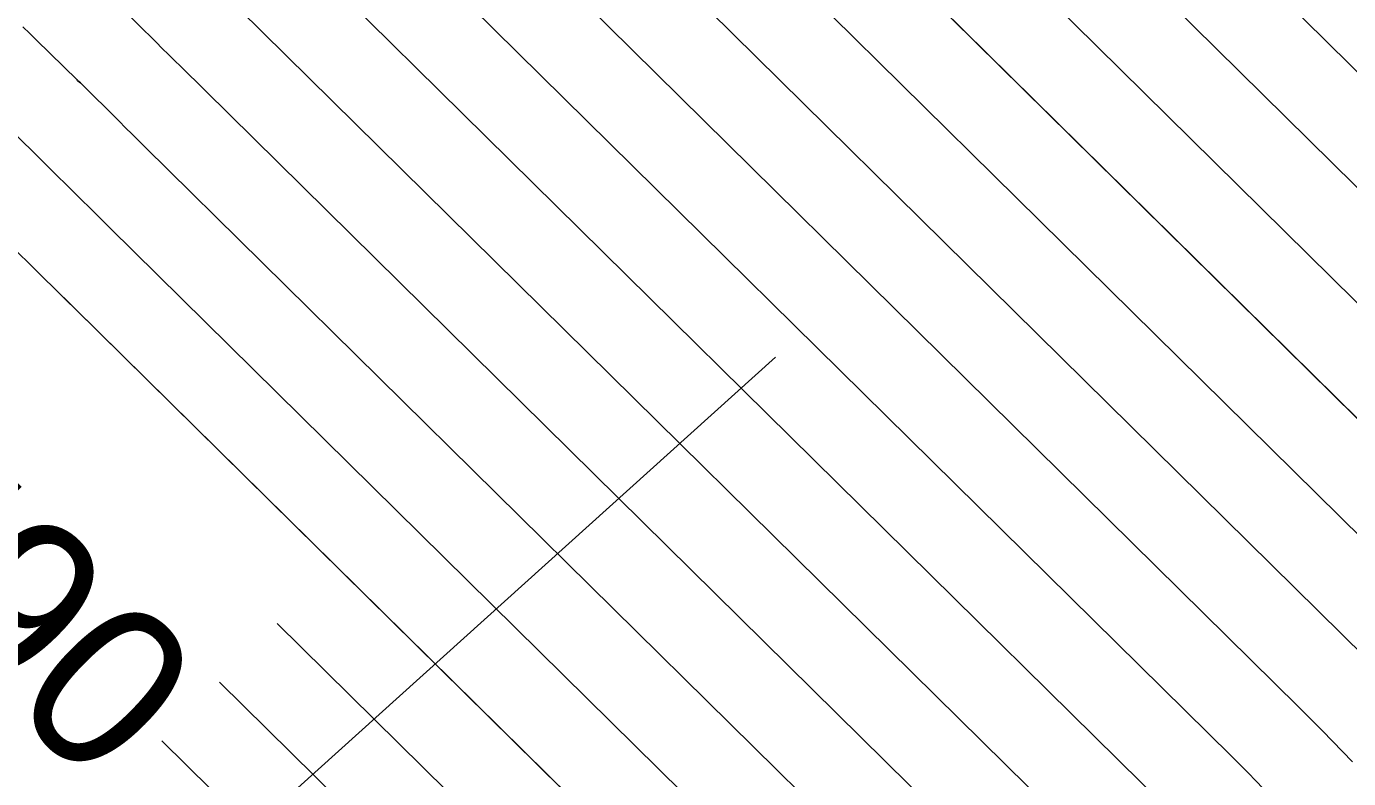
# Model space of a CAD drawing. Extents: x 954385 to 988206, y 1868364 to 1924553.
# Drawn here: x 955929.86 to 955978, y 1923003.59 to 1923030.97 of the extents above; entities that cross this region are included whole.
import ezdxf

# ---------------------------------------------------------------- set-up
doc = ezdxf.new("R2010")
doc.units = 0
for name, color, linetype in [('1', 7, 'Continuous'), ('Ex_Contour Labels', 7, 'Continuous'), ('Ex_Major Contours', 7, 'Continuous'), ('Ex_Minor Contours', 7, 'Continuous'), ('Slopes', 7, 'Continuous')]:
    doc.layers.add(name, color=color, linetype=linetype)

msp = doc.modelspace()

# ---------------------------------------------------------------- linework, layer by layer
at = {"layer": '1'}
for points in [[(955990.777, 1923017.033), (955948.39, 1923058.813)], [(955947.099, 1923055.882), (955988.343, 1923015.228)], [(955945.807, 1923052.951), (955985.908, 1923013.424)], [(955983.474, 1923011.62), (955944.516, 1923050.021)], [(955981.04, 1923009.816), (955943.224, 1923047.09)], [(955941.933, 1923044.159), (955978.606, 1923008.012)], [(955978.136, 1923004.201), (955977.046, 1923005.325), (955976.829, 1923005.548), (955976.611, 1923005.769), (955976.392, 1923005.989), (955976.171, 1923006.207), (955940.642, 1923041.228)], [(955978.567, 1922999.461), (955976.958, 1923001.13), (955976.848, 1923001.243), (955976.737, 1923001.356), (955976.626, 1923001.469), (955976.514, 1923001.581), (955976.066, 1923002.028), (955975.954, 1923002.14), (955975.843, 1923002.253), (955975.732, 1923002.366), (955975.621, 1923002.479), (955974.585, 1923003.548), (955974.375, 1923003.764), (955974.163, 1923003.978), (955973.951, 1923004.191), (955973.737, 1923004.403), (955939.35, 1923038.298)], [(955971.303, 1923002.599), (955938.059, 1923035.367)], [(955936.767, 1923032.436), (955968.868, 1923000.795)], [(955966.434, 1922998.991), (955935.476, 1923029.506), (955935.25, 1923029.728), (955935.025, 1923029.95), (955934.8, 1923030.173), (955934.575, 1923030.395), (955933.242, 1923031.713)], [(955964, 1922997.187), (955934.184, 1923026.575), (955933.946, 1923026.811), (955933.707, 1923027.046), (955933.468, 1923027.282), (955933.23, 1923027.517), (955931.818, 1923028.913), (955931.779, 1923028.951), (955931.73, 1923029), (955931.701, 1923029.028), (955930.224, 1923030.471), (955929.975, 1923030.714), (955929.725, 1923030.958)], [(955961.565, 1922995.382), (955932.893, 1923023.644), (955932.641, 1923023.893), (955932.389, 1923024.142), (955932.137, 1923024.391), (955931.885, 1923024.639), (955930.395, 1923026.113), (955930.353, 1923026.154), (955930.302, 1923026.204), (955930.271, 1923026.235), (955928.711, 1923027.758)], [(955959.131, 1922993.578), (955931.601, 1923020.714), (955931.336, 1923020.975), (955931.07, 1923021.237), (955930.805, 1923021.499), (955930.54, 1923021.762), (955928.971, 1923023.313)], [(955938.986, 1923009.231), (955956.697, 1922991.774)], [(955936.884, 1923007.099), (955954.262, 1922989.97)], [(955934.783, 1923004.967), (955951.828, 1922988.166)]]:
    msp.add_lwpolyline(points, dxfattribs=at)
at = {"layer": 'Ex_Major Contours'}
for points in [[(955988.343, 1923015.229), (955947.099, 1923055.881)], [(955940.642, 1923041.228), (955976.171, 1923006.208), (955976.392, 1923005.989), (955976.611, 1923005.769), (955976.829, 1923005.548), (955977.046, 1923005.325), (955978.136, 1923004.201)], [(955964, 1922997.187), (955934.184, 1923026.575), (955933.945, 1923026.81), (955933.707, 1923027.046), (955933.468, 1923027.282), (955933.23, 1923027.517), (955931.818, 1923028.912), (955931.789, 1923028.941), (955931.72, 1923029.008), (955931.701, 1923029.027), (955930.224, 1923030.47), (955929.975, 1923030.714), (955929.725, 1923030.957)], [(955934.783, 1923004.967), (955951.828, 1922988.166)]]:
    msp.add_lwpolyline(points, dxfattribs=at)
at = {"layer": 'Ex_Minor Contours'}
for points in [[(955948.39, 1923058.812), (955990.777, 1923017.033)], [(955985.909, 1923013.425), (955945.807, 1923052.951)], [(955983.474, 1923011.621), (955944.516, 1923050.02)], [(955981.04, 1923009.816), (955943.224, 1923047.09)], [(955978.606, 1923008.012), (955941.933, 1923044.159)], [(955978.566, 1922999.46), (955976.957, 1923001.129), (955976.847, 1923001.242), (955976.737, 1923001.356), (955976.625, 1923001.468), (955976.514, 1923001.58), (955976.065, 1923002.028), (955975.954, 1923002.14), (955975.842, 1923002.252), (955975.731, 1923002.365), (955975.621, 1923002.479), (955974.585, 1923003.549), (955974.375, 1923003.764), (955974.163, 1923003.979), (955973.951, 1923004.192), (955973.737, 1923004.404), (955939.35, 1923038.298)], [(955938.059, 1923035.367), (955971.303, 1923002.6)], [(955968.869, 1923000.795), (955936.767, 1923032.436)], [(955933.242, 1923031.712), (955934.575, 1923030.395), (955934.8, 1923030.173), (955935.025, 1923029.95), (955935.25, 1923029.728), (955935.476, 1923029.506), (955966.434, 1922998.991)], [(955961.566, 1922995.383), (955932.893, 1923023.644), (955932.641, 1923023.893), (955932.389, 1923024.142), (955932.137, 1923024.39), (955931.885, 1923024.639), (955930.394, 1923026.112), (955930.363, 1923026.143), (955930.291, 1923026.214), (955930.27, 1923026.234), (955928.711, 1923027.757)], [(955959.131, 1922993.579), (955931.601, 1923020.714), (955931.336, 1923020.976), (955931.07, 1923021.237), (955930.805, 1923021.499), (955930.54, 1923021.761), (955928.971, 1923023.312)], [(955956.697, 1922991.775), (955938.987, 1923009.231)], [(955954.263, 1922989.97), (955936.885, 1923007.099)]]:
    msp.add_lwpolyline(points, dxfattribs=at)
at = {"layer": 'Slopes'}
msp.add_lwpolyline([(955957.131, 1923018.928), (955920.735, 1922986.14), (955922.588, 1922991.847), (955920.735, 1922986.14), (955926.604, 1922987.389)], dxfattribs=at)

# ---------------------------------------------------------------- texts
at = {"layer": '1'}
msp.add_text('590', height=6, rotation=315.405, dxfattribs=at).set_placement((955922.758, 1923012.61))
at = {"layer": 'Ex_Contour Labels'}
msp.add_text('590', height=6, rotation=315.4089, dxfattribs=at).set_placement((955922.758, 1923012.609))

doc.saveas('drawing.dxf')
